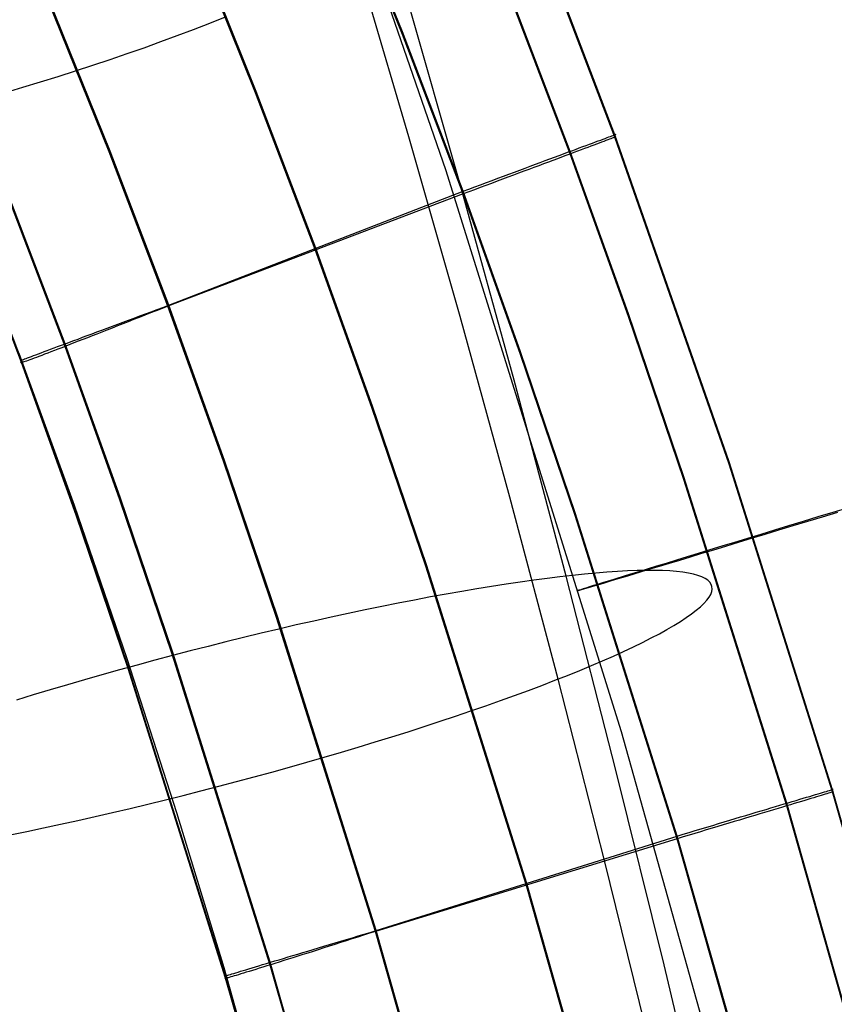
# Model space of a CAD drawing. Header units: millimetres. Extents: x 119 to 175.9, y -203.1 to -153.8.
# Tile 273 of 377: x 165.3 to 166.8, y -174.9 to -173.1. Entities that reach past the tile are written whole.
import ezdxf

# ---------------------------------------------------------------- set-up
doc = ezdxf.new("R2010")
doc.units = ezdxf.units.MM
doc.header["$MEASUREMENT"] = 0
doc.layers.add('Layer 01', color=5, linetype='Continuous', true_color=0x0000ff)

msp = doc.modelspace()

# ---------------------------------------------------------------- linework, layer by layer
at = {"layer": 'Layer 01'}
for p, q in [((166.1022, -173.3374, 33.8577), (165.7442, -172.3026, 33.8563)), ((166.0215, -173.0808, 35.2573), (165.9031, -172.7869, 35.257)), ((166.0215, -173.0859, 31.3232), (165.9031, -172.7919, 31.3228)), ((165.7486, -173.194, 31.3233), (165.6321, -172.9048, 31.3229)), ((165.7499, -173.1917, 35.2577), (165.6334, -172.9024, 35.2573)), ((166.0334, -173.2756, 30.2037), (165.9355, -172.9433, 30.134)), ((166.4166, -173.2723, 34.8883), (166.3019, -172.9711, 34.8879)), ((166.4167, -173.2766, 31.6922), (166.302, -172.9754, 31.6918)), ((166.3336, -173.3029, 35.1519), (166.2194, -173.0031, 35.1515)), ((165.4764, -173.304, 31.3234), (165.3618, -173.0195, 31.3231)), ((165.4782, -173.3024, 35.2577), (165.3637, -173.0179, 35.2573)), ((166.1297, -173.3662, 31.6362), (166.027, -173.0059, 31.5684)), ((166.3336, -173.3078, 31.4287), (166.2195, -173.0081, 31.4283)), ((165.6632, -173.0646, 29.9542), (165.6926, -173.0529, 29.9671)), ((165.6029, -173.0876, 29.9317), (165.6333, -173.0761, 29.9424)), ((165.6333, -173.0761, 29.9424), (165.6632, -173.0646, 29.9542)), ((165.5722, -173.0989, 29.9221), (165.6029, -173.0876, 29.9317)), ((166.1343, -173.3771, 35.2577), (166.0215, -173.0808, 35.2573)), ((166.1343, -173.3821, 31.3236), (166.0215, -173.0859, 31.3232)), ((165.5096, -173.1211, 29.9063), (165.5411, -173.1101, 29.9136)), ((165.5411, -173.1101, 29.9136), (165.5722, -173.0989, 29.9221)), ((165.4458, -173.1427, 29.895), (165.4779, -173.132, 29.9)), ((165.4779, -173.132, 29.9), (165.5096, -173.1211, 29.9063)), ((165.4136, -173.1533, 29.891), (165.4458, -173.1427, 29.895)), ((165.3486, -173.1737, 29.8866), (165.3812, -173.1636, 29.8883)), ((165.3812, -173.1636, 29.8883), (165.4136, -173.1533, 29.891)), ((165.2832, -173.1933, 29.8869), (165.3159, -173.1836, 29.8862)), ((165.3159, -173.1836, 29.8862), (165.3486, -173.1737, 29.8866)), ((165.8596, -173.4855, 31.3237), (165.7486, -173.194, 31.3233)), ((165.8608, -173.4831, 35.2581), (165.7499, -173.1917, 35.2577)), ((166.1287, -173.6099, 30.2667), (166.0334, -173.2756, 30.2037)), ((166.3947, -173.2802, 35.0497), (166.3987, -173.2787, 35.0387)), ((166.3987, -173.2787, 35.0387), (166.4024, -173.2774, 35.0276)), ((166.4024, -173.2774, 35.0276), (166.4056, -173.2762, 35.0164)), ((166.4056, -173.2762, 35.0164), (166.4085, -173.2751, 35.005)), ((166.4085, -173.2751, 35.005), (166.411, -173.2742, 34.9936)), ((166.4116, -173.2786, 31.5892), (166.4092, -173.2795, 31.578)), ((166.411, -173.2742, 34.9936), (166.4132, -173.2734, 34.9821)), ((166.4137, -173.2778, 31.6005), (166.4116, -173.2786, 31.5892)), ((166.4132, -173.2734, 34.9821), (166.4149, -173.2728, 34.9704)), ((166.4153, -173.2772, 31.6119), (166.4137, -173.2778, 31.6005)), ((166.4149, -173.2728, 34.9704), (166.4163, -173.2723, 34.9588)), ((166.4166, -173.2767, 31.6233), (166.4153, -173.2772, 31.6119)), ((166.4163, -173.2723, 34.9588), (166.4173, -173.2719, 34.9471)), ((166.4175, -173.2719, 34.9001), (166.4166, -173.2723, 34.8883)), ((166.6289, -173.8805, 34.8891), (166.4166, -173.2723, 34.8883)), ((166.4166, -173.2723, 34.8883), (166.4167, -173.2766, 31.6922)), ((166.4175, -173.2763, 31.6348), (166.4166, -173.2767, 31.6233)), ((166.4167, -173.2766, 31.6922), (166.4176, -173.2763, 31.6808)), ((166.6289, -173.8848, 31.693), (166.4167, -173.2766, 31.6922)), ((166.4173, -173.2719, 34.9471), (166.418, -173.2717, 34.9353)), ((166.418, -173.2717, 34.9118), (166.4175, -173.2719, 34.9001)), ((166.4181, -173.2761, 31.6463), (166.4175, -173.2763, 31.6348)), ((166.4176, -173.2763, 31.6808), (166.4181, -173.2761, 31.6693)), ((166.418, -173.2717, 34.9353), (166.4182, -173.2716, 34.9236)), ((166.4182, -173.2716, 34.9236), (166.418, -173.2717, 34.9118)), ((166.4181, -173.2761, 31.6693), (166.4183, -173.276, 31.6578)), ((166.4183, -173.276, 31.6578), (166.4181, -173.2761, 31.6463)), ((166.3436, -173.2992, 35.1399), (166.3505, -173.2966, 35.1308)), ((166.3505, -173.2966, 35.1308), (166.3572, -173.2941, 35.1214)), ((166.3572, -173.2941, 35.1214), (166.3635, -173.2918, 35.1118)), ((166.3664, -173.2956, 31.4731), (166.3603, -173.2978, 31.4636)), ((166.3635, -173.2918, 35.1118), (166.3696, -173.2895, 35.1019)), ((166.3721, -173.2934, 31.4828), (166.3664, -173.2956, 31.4731)), ((166.3696, -173.2895, 35.1019), (166.3753, -173.2874, 35.0919)), ((166.3776, -173.2914, 31.4927), (166.3721, -173.2934, 31.4828)), ((166.3753, -173.2874, 35.0919), (166.3807, -173.2854, 35.0816)), ((166.3827, -173.2894, 31.5029), (166.3776, -173.2914, 31.4927)), ((166.3807, -173.2854, 35.0816), (166.3857, -173.2835, 35.0712)), ((166.3875, -173.2876, 31.5131), (166.3827, -173.2894, 31.5029)), ((166.3857, -173.2835, 35.0712), (166.3904, -173.2818, 35.0605)), ((166.392, -173.2859, 31.5236), (166.3875, -173.2876, 31.5131)), ((166.3904, -173.2818, 35.0605), (166.3947, -173.2802, 35.0497)), ((166.3962, -173.2844, 31.5342), (166.392, -173.2859, 31.5236)), ((166.4, -173.283, 31.545), (166.3962, -173.2844, 31.5342)), ((166.4034, -173.2817, 31.5559), (166.4, -173.283, 31.545)), ((166.4065, -173.2805, 31.5669), (166.4034, -173.2817, 31.5559)), ((166.4092, -173.2795, 31.578), (166.4065, -173.2805, 31.5669)), ((165.5855, -173.5906, 31.3238), (165.4764, -173.304, 31.3234)), ((165.5873, -173.5891, 35.258), (165.4782, -173.3024, 35.2577)), ((166.2959, -173.3169, 35.1887), (166.3045, -173.3137, 35.1813)), ((166.3045, -173.3137, 35.1813), (166.3128, -173.3106, 35.1736)), ((166.3177, -173.3137, 31.4118), (166.3097, -173.3167, 31.4041)), ((166.3128, -173.3106, 35.1736), (166.3209, -173.3076, 35.1656)), ((166.3255, -173.3108, 31.4198), (166.3177, -173.3137, 31.4118)), ((166.3209, -173.3076, 35.1656), (166.3287, -173.3047, 35.1573)), ((166.333, -173.308, 31.428), (166.3255, -173.3108, 31.4198)), ((166.3287, -173.3047, 35.1573), (166.3363, -173.3019, 35.1487)), ((166.3402, -173.3053, 31.4366), (166.333, -173.308, 31.428)), ((166.4419, -173.6049, 35.1523), (166.3336, -173.3029, 35.1519)), ((166.4419, -173.6098, 31.4291), (166.3336, -173.3078, 31.4287)), ((166.3363, -173.3019, 35.1487), (166.3436, -173.2992, 35.1399)), ((166.3472, -173.3027, 31.4453), (166.3402, -173.3053, 31.4366)), ((166.3539, -173.3002, 31.4544), (166.3472, -173.3027, 31.4453)), ((166.3603, -173.2978, 31.4636), (166.3539, -173.3002, 31.4544)), ((166.2497, -173.3341, 35.2205), (166.2593, -173.3305, 35.2148)), ((166.2662, -173.333, 31.3703), (166.2569, -173.3364, 31.3646)), ((166.2593, -173.3305, 35.2148), (166.2688, -173.327, 35.2088)), ((166.2753, -173.3296, 31.3765), (166.2662, -173.333, 31.3703)), ((166.2688, -173.327, 35.2088), (166.278, -173.3235, 35.2024)), ((166.2842, -173.3262, 31.3829), (166.2753, -173.3296, 31.3765)), ((166.278, -173.3235, 35.2024), (166.2871, -173.3202, 35.1957)), ((166.293, -173.323, 31.3897), (166.2842, -173.3262, 31.3829)), ((166.2871, -173.3202, 35.1957), (166.2959, -173.3169, 35.1887)), ((166.3015, -173.3198, 31.3967), (166.293, -173.323, 31.3897)), ((166.3097, -173.3167, 31.4041), (166.3015, -173.3198, 31.3967)), ((166.429, -174.3826, 33.859), (166.1022, -173.3374, 33.8577)), ((166.1989, -173.353, 35.2433), (166.2094, -173.3491, 35.2395)), ((166.2179, -173.351, 31.345), (166.2078, -173.3547, 31.341)), ((166.2094, -173.3491, 35.2395), (166.2197, -173.3453, 35.2353)), ((166.2279, -173.3473, 31.3493), (166.2179, -173.351, 31.345)), ((166.2197, -173.3453, 35.2353), (166.2298, -173.3415, 35.2307)), ((166.2377, -173.3436, 31.3541), (166.2279, -173.3473, 31.3493)), ((166.2298, -173.3415, 35.2307), (166.2398, -173.3378, 35.2258)), ((166.2474, -173.34, 31.3591), (166.2377, -173.3436, 31.3541)), ((166.2398, -173.3378, 35.2258), (166.2497, -173.3341, 35.2205)), ((166.2569, -173.3364, 31.3646), (166.2474, -173.34, 31.3591)), ((166.2294, -173.7285, 31.6968), (166.1297, -173.3662, 31.6362)), ((166.1453, -173.373, 35.2563), (166.1562, -173.369, 35.2545)), ((166.1663, -173.3702, 31.3287), (166.1557, -173.3742, 31.3266)), ((166.1562, -173.369, 35.2545), (166.167, -173.3649, 35.2523)), ((166.1768, -173.3663, 31.3312), (166.1663, -173.3702, 31.3287)), ((166.167, -173.3649, 35.2523), (166.1777, -173.3609, 35.2497)), ((166.1872, -173.3624, 31.3341), (166.1768, -173.3663, 31.3312)), ((166.1777, -173.3609, 35.2497), (166.1884, -173.3569, 35.2467)), ((166.1976, -173.3586, 31.3373), (166.1872, -173.3624, 31.3341)), ((166.1884, -173.3569, 35.2467), (166.1989, -173.353, 35.2433)), ((166.2078, -173.3547, 31.341), (166.1976, -173.3586, 31.3373)), ((165.3942, -173.6659, 31.4319), (165.2864, -173.3826, 31.4315)), ((165.3944, -173.6608, 35.1501), (165.2867, -173.3776, 35.1497)), ((166.1343, -173.3821, 31.3236), (165.5855, -173.5906, 31.3238)), ((165.5873, -173.5891, 35.258), (166.1343, -173.3771, 35.2577)), ((166.1343, -173.3771, 35.2577), (166.1453, -173.373, 35.2563)), ((166.2414, -173.6755, 35.2581), (166.1343, -173.3771, 35.2577)), ((166.145, -173.3781, 31.3249), (166.1343, -173.3821, 31.3236)), ((166.2414, -173.6806, 31.3239), (166.1343, -173.3821, 31.3236)), ((166.1557, -173.3742, 31.3266), (166.145, -173.3781, 31.3249)), ((165.3131, -173.6954, 31.6927), (165.2058, -173.4135, 31.6924)), ((165.3131, -173.6914, 34.8889), (165.2059, -173.4096, 34.8885)), ((165.9649, -173.779, 31.3241), (165.8596, -173.4855, 31.3237)), ((165.9661, -173.7767, 35.2585), (165.8608, -173.4831, 35.2581)), ((165.5763, -173.5931, 35.2562), (165.5873, -173.5891, 35.258)), ((165.6907, -173.8778, 35.2584), (165.5873, -173.5891, 35.258)), ((165.5426, -173.6076, 31.3337), (165.5321, -173.6117, 31.3372)), ((165.5332, -173.6091, 35.245), (165.5439, -173.6052, 35.2484)), ((165.5532, -173.6034, 31.3306), (165.5426, -173.6076, 31.3337)), ((165.5439, -173.6052, 35.2484), (165.5546, -173.6012, 35.2514)), ((165.5639, -173.5992, 31.3279), (165.5532, -173.6034, 31.3306)), ((165.5546, -173.6012, 35.2514), (165.5654, -173.5972, 35.254)), ((165.5747, -173.5949, 31.3257), (165.5639, -173.5992, 31.3279)), ((165.5654, -173.5972, 35.254), (165.5763, -173.5931, 35.2562)), ((165.5855, -173.5906, 31.3238), (165.5747, -173.5949, 31.3257)), ((165.689, -173.8793, 31.3242), (165.5855, -173.5906, 31.3238)), ((166.5448, -173.9082, 35.1527), (166.4419, -173.6049, 35.1523)), ((165.4822, -173.6281, 35.2222), (165.4921, -173.6245, 35.2276)), ((165.5014, -173.6238, 31.3498), (165.4915, -173.6277, 31.3548)), ((165.4921, -173.6245, 35.2276), (165.5021, -173.6207, 35.2325)), ((165.5115, -173.6198, 31.3452), (165.5014, -173.6238, 31.3498)), ((165.5021, -173.6207, 35.2325), (165.5124, -173.6169, 35.2371)), ((165.5218, -173.6158, 31.341), (165.5115, -173.6198, 31.3452)), ((165.5124, -173.6169, 35.2371), (165.5227, -173.613, 35.2412)), ((165.5321, -173.6117, 31.3372), (165.5218, -173.6158, 31.341)), ((165.5227, -173.613, 35.2412), (165.5332, -173.6091, 35.245)), ((166.2212, -173.9462, 30.3229), (166.1287, -173.6099, 30.2667)), ((166.5448, -173.9131, 31.4295), (166.4419, -173.6098, 31.4291)), ((165.4356, -173.6455, 35.1904), (165.4445, -173.6422, 35.1974)), ((165.4445, -173.6422, 35.1974), (165.4536, -173.6388, 35.2042)), ((165.4535, -173.6426, 31.3783), (165.4445, -173.6462, 31.3851)), ((165.4627, -173.639, 31.3719), (165.4535, -173.6426, 31.3783)), ((165.4536, -173.6388, 35.2042), (165.4629, -173.6353, 35.2105)), ((165.4721, -173.6353, 31.3659), (165.4627, -173.639, 31.3719)), ((165.4629, -173.6353, 35.2105), (165.4724, -173.6318, 35.2166)), ((165.4817, -173.6316, 31.3602), (165.4721, -173.6353, 31.3659)), ((165.4724, -173.6318, 35.2166), (165.4822, -173.6281, 35.2222)), ((165.4915, -173.6277, 31.3548), (165.4817, -173.6316, 31.3602)), ((165.3875, -173.6634, 35.1415), (165.3948, -173.6607, 35.1504)), ((165.4967, -173.9461, 35.1504), (165.3944, -173.6608, 35.1501)), ((165.3948, -173.6607, 35.1504), (165.4025, -173.6578, 35.159)), ((165.4029, -173.6623, 31.4235), (165.3954, -173.6652, 31.4321)), ((165.4025, -173.6578, 35.159), (165.4103, -173.6549, 35.1673)), ((165.4107, -173.6593, 31.4152), (165.4029, -173.6623, 31.4235)), ((165.4103, -173.6549, 35.1673), (165.4185, -173.6519, 35.1753)), ((165.4188, -173.6562, 31.4072), (165.4107, -173.6593, 31.4152)), ((165.4185, -173.6519, 35.1753), (165.4269, -173.6487, 35.183)), ((165.4271, -173.6529, 31.3995), (165.4188, -173.6562, 31.4072)), ((165.4269, -173.6487, 35.183), (165.4356, -173.6455, 35.1904)), ((165.4357, -173.6496, 31.3921), (165.4271, -173.6529, 31.3995)), ((165.4445, -173.6462, 31.3851), (165.4357, -173.6496, 31.3921)), ((165.3081, -173.6781, 34.9142), (165.411, -173.9612, 34.9146)), ((165.3357, -173.6828, 35.051), (165.3401, -173.6811, 35.0619)), ((165.3401, -173.6811, 35.0619), (165.3449, -173.6793, 35.0726)), ((165.3449, -173.6793, 35.0726), (165.35, -173.6774, 35.0831)), ((165.35, -173.6774, 35.0831), (165.3555, -173.6754, 35.0934)), ((165.3563, -173.6802, 31.489), (165.3508, -173.6823, 31.4992)), ((165.3555, -173.6754, 35.0934), (165.3612, -173.6732, 35.1035)), ((165.362, -173.678, 31.4789), (165.3563, -173.6802, 31.489)), ((165.3612, -173.6732, 35.1035), (165.3673, -173.671, 35.1133)), ((165.3681, -173.6757, 31.4691), (165.362, -173.678, 31.4789)), ((165.3673, -173.671, 35.1133), (165.3737, -173.6686, 35.123)), ((165.3744, -173.6733, 31.4594), (165.3681, -173.6757, 31.4691)), ((165.3737, -173.6686, 35.123), (165.3805, -173.666, 35.1324)), ((165.3811, -173.6707, 31.4501), (165.3744, -173.6733, 31.4594)), ((165.3805, -173.666, 35.1324), (165.3875, -173.6634, 35.1415)), ((165.3881, -173.668, 31.441), (165.3811, -173.6707, 31.4501)), ((165.3954, -173.6652, 31.4321), (165.3881, -173.668, 31.441)), ((165.4964, -173.9512, 31.4322), (165.3942, -173.6659, 31.4319)), ((166.3431, -173.9754, 35.2585), (166.2414, -173.6755, 35.2581)), ((166.3431, -173.9804, 31.3243), (166.2414, -173.6806, 31.3239)), ((165.3117, -173.6919, 34.9243), (165.3119, -173.6918, 34.9361)), ((165.3118, -173.6919, 34.9125), (165.3117, -173.6919, 34.9243)), ((165.3122, -173.6917, 34.9007), (165.3118, -173.6919, 34.9125)), ((165.3119, -173.6918, 34.9361), (165.3126, -173.6915, 34.9479)), ((165.3119, -173.6961, 31.6692), (165.3123, -173.6958, 31.681)), ((165.3123, -173.6961, 31.6456), (165.3119, -173.6962, 31.6574)), ((165.3119, -173.6962, 31.6574), (165.3119, -173.6961, 31.6692)), ((165.3131, -173.6914, 34.8889), (165.3122, -173.6917, 34.9007)), ((165.3123, -173.6958, 31.681), (165.3131, -173.6954, 31.6927)), ((165.3131, -173.696, 31.6339), (165.3123, -173.6961, 31.6456)), ((165.3126, -173.6915, 34.9479), (165.3137, -173.6911, 34.9597)), ((165.4149, -173.9753, 34.8892), (165.3131, -173.6914, 34.8889)), ((165.3131, -173.6954, 31.6927), (165.3131, -173.6914, 34.8889)), ((165.4148, -173.9792, 31.6931), (165.3131, -173.6954, 31.6927)), ((165.3142, -173.6956, 31.6221), (165.3131, -173.696, 31.6339)), ((165.3137, -173.6911, 34.9597), (165.3151, -173.6905, 34.9714)), ((165.3157, -173.6952, 31.6104), (165.3142, -173.6956, 31.6221)), ((165.3151, -173.6905, 34.9714), (165.3169, -173.6899, 34.9831)), ((165.3176, -173.6945, 31.5988), (165.3157, -173.6952, 31.6104)), ((165.3169, -173.6899, 34.9831), (165.3191, -173.689, 34.9947)), ((165.3199, -173.6937, 31.5873), (165.3176, -173.6945, 31.5988)), ((165.3191, -173.689, 34.9947), (165.3217, -173.688, 35.0062)), ((165.3225, -173.6928, 31.5758), (165.3199, -173.6937, 31.5873)), ((165.3217, -173.688, 35.0062), (165.3247, -173.6869, 35.0176)), ((165.3255, -173.6917, 31.5645), (165.3225, -173.6928, 31.5758)), ((165.3247, -173.6869, 35.0176), (165.328, -173.6857, 35.0289)), ((165.3288, -173.6905, 31.5532), (165.3255, -173.6917, 31.5645)), ((165.328, -173.6857, 35.0289), (165.3317, -173.6843, 35.04)), ((165.3325, -173.6891, 31.5421), (165.3288, -173.6905, 31.5532)), ((165.3317, -173.6843, 35.04), (165.3357, -173.6828, 35.051)), ((165.3366, -173.6876, 31.5311), (165.3325, -173.6891, 31.5421)), ((165.341, -173.686, 31.5203), (165.3366, -173.6876, 31.5311)), ((165.3457, -173.6842, 31.5097), (165.341, -173.686, 31.5203)), ((165.3508, -173.6823, 31.4992), (165.3457, -173.6842, 31.5097)), ((166.3262, -174.0927, 31.7502), (166.2294, -173.7285, 31.6968)), ((166.065, -174.0741, 31.3244), (165.9649, -173.779, 31.3241)), ((166.0661, -174.0718, 35.2589), (165.9661, -173.7767, 35.2585)), ((165.7875, -174.1697, 31.3245), (165.689, -173.8793, 31.3242)), ((165.7891, -174.1682, 35.2588), (165.6907, -173.8778, 35.2584)), ((166.8212, -174.49, 34.8899), (166.6289, -173.8805, 34.8891)), ((166.8212, -174.4943, 31.6938), (166.6289, -173.8848, 31.693)), ((166.7363, -174.5151, 35.1535), (166.5448, -173.9082, 35.1527)), ((166.7363, -174.5201, 31.4303), (166.5448, -173.9131, 31.4295)), ((165.5937, -174.2382, 31.4326), (165.4964, -173.9512, 31.4322)), ((165.5939, -174.2332, 35.1508), (165.4967, -173.9461, 35.1504)), ((166.3111, -174.2843, 30.3725), (166.2212, -173.9462, 30.3229)), ((165.411, -173.9612, 34.9146), (165.5089, -174.2461, 34.915)), ((166.8222, -173.9743, 34.6335), (166.7941, -173.9829, 34.6161)), ((166.803, -173.9823, 32.9356), (166.8313, -173.9738, 32.9185)), ((166.8508, -173.9656, 34.6498), (166.8222, -173.9743, 34.6335)), ((165.5116, -174.2649, 31.6935), (165.4148, -173.9792, 31.6931)), ((165.5116, -174.2609, 34.8896), (165.4149, -173.9753, 34.8892)), ((166.5327, -174.5762, 35.2593), (166.3431, -173.9754, 35.2585)), ((166.5326, -174.5812, 31.3251), (166.3431, -173.9804, 31.3243)), ((166.7666, -173.9913, 34.5977), (166.7397, -173.9995, 34.5783)), ((166.7482, -173.999, 32.9728), (166.7753, -173.9908, 32.9537)), ((166.7941, -173.9829, 34.6161), (166.7666, -173.9913, 34.5977)), ((166.7753, -173.9908, 32.9537), (166.803, -173.9823, 32.9356)), ((166.7135, -174.0075, 34.5579), (166.6879, -174.0153, 34.5366)), ((166.696, -174.0148, 33.0139), (166.7218, -174.007, 32.9929)), ((166.7397, -173.9995, 34.5783), (166.7135, -174.0075, 34.5579)), ((166.7218, -174.007, 32.9929), (166.7482, -173.999, 32.9728)), ((166.6631, -174.0229, 34.5144), (166.6391, -174.0302, 34.4913)), ((166.6467, -174.0298, 33.0586), (166.671, -174.0224, 33.0358)), ((166.6879, -174.0153, 34.5366), (166.6631, -174.0229, 34.5144)), ((166.671, -174.0224, 33.0358), (166.696, -174.0148, 33.0139)), ((166.5934, -174.0442, 34.4426), (166.5717, -174.0508, 34.417)), ((166.5786, -174.0504, 33.1322), (166.6005, -174.0438, 33.1069)), ((166.6158, -174.0374, 34.4674), (166.5934, -174.0442, 34.4426)), ((166.6005, -174.0438, 33.1069), (166.6232, -174.0369, 33.0824)), ((166.6391, -174.0302, 34.4913), (166.6158, -174.0374, 34.4674)), ((166.6232, -174.0369, 33.0824), (166.6467, -174.0298, 33.0586)), ((166.5311, -174.0633, 34.3636), (166.5121, -174.0691, 34.3358)), ((166.5181, -174.0687, 33.2128), (166.5374, -174.0629, 33.1852)), ((166.551, -174.0572, 34.3907), (166.5311, -174.0633, 34.3636)), ((166.5374, -174.0629, 33.1852), (166.5575, -174.0568, 33.1584)), ((166.5717, -174.0508, 34.417), (166.551, -174.0572, 34.3907)), ((166.5575, -174.0568, 33.1584), (166.5786, -174.0504, 33.1322)), ((166.2518, -174.6664, 31.3252), (166.065, -174.0741, 31.3244)), ((166.2528, -174.6642, 35.2596), (166.0661, -174.0718, 35.2589)), ((166.4215, -174.0842, 31.6302), (166.4018, -174.0855, 31.6581)), ((166.4401, -174.0832, 31.6016), (166.4215, -174.0842, 31.6302)), ((166.4579, -174.0826, 31.5724), (166.4401, -174.0832, 31.6016)), ((166.4506, -174.0891, 33.3297), (166.466, -174.0845, 33.2995)), ((166.4746, -174.0822, 31.5427), (166.4579, -174.0826, 31.5724)), ((166.477, -174.0798, 34.2782), (166.4609, -174.0848, 34.2485)), ((166.466, -174.0845, 33.2995), (166.4824, -174.0795, 33.27)), ((166.4904, -174.0823, 31.5124), (166.4746, -174.0822, 31.5427)), ((166.4941, -174.0746, 34.3073), (166.477, -174.0798, 34.2782)), ((166.4824, -174.0795, 33.27), (166.4998, -174.0743, 33.2411)), ((166.5051, -174.0826, 31.4816), (166.4904, -174.0823, 31.5124)), ((166.5121, -174.0691, 34.3358), (166.4941, -174.0746, 34.3073)), ((166.4998, -174.0743, 33.2411), (166.5181, -174.0687, 33.2128)), ((166.5188, -174.0833, 31.4503), (166.5051, -174.0826, 31.4816)), ((166.5314, -174.0843, 31.4186), (166.5188, -174.0833, 31.4503)), ((166.543, -174.0857, 31.3865), (166.5314, -174.0843, 31.4186)), ((166.2659, -174.1003, 31.8102), (166.2405, -174.1039, 31.8326)), ((166.2906, -174.097, 31.7868), (166.2659, -174.1003, 31.8102)), ((166.3145, -174.0941, 31.7626), (166.2906, -174.097, 31.7868)), ((166.3376, -174.0915, 31.7376), (166.3145, -174.0941, 31.7626)), ((166.4187, -174.4536, 31.7957), (166.3262, -174.0927, 31.7502)), ((166.3599, -174.0891, 31.7118), (166.3376, -174.0915, 31.7376)), ((166.3813, -174.0872, 31.6853), (166.3599, -174.0891, 31.7118)), ((166.4018, -174.0855, 31.6581), (166.3813, -174.0872, 31.6853)), ((166.4067, -174.1015, 34.1244), (166.3958, -174.1048, 34.0922)), ((166.3992, -174.1046, 33.4551), (166.4105, -174.1012, 33.4231)), ((166.4187, -174.0978, 34.1561), (166.4067, -174.1015, 34.1244)), ((166.4105, -174.1012, 33.4231), (166.4228, -174.0975, 33.3915)), ((166.4318, -174.0937, 34.1874), (166.4187, -174.0978, 34.1561)), ((166.4228, -174.0975, 33.3915), (166.4362, -174.0935, 33.3603)), ((166.4459, -174.0894, 34.2182), (166.4318, -174.0937, 34.1874)), ((166.4362, -174.0935, 33.3603), (166.4506, -174.0891, 33.3297)), ((166.4609, -174.0848, 34.2485), (166.4459, -174.0894, 34.2182)), ((166.5535, -174.0874, 31.3541), (166.543, -174.0857, 31.3865)), ((166.5629, -174.0894, 31.3213), (166.5535, -174.0874, 31.3541)), ((166.5712, -174.0917, 31.2883), (166.5629, -174.0894, 31.3213)), ((166.5783, -174.0944, 31.255), (166.5712, -174.0917, 31.2883)), ((166.5844, -174.0973, 31.2215), (166.5783, -174.0944, 31.255)), ((166.5893, -174.1006, 31.1879), (166.5844, -174.0973, 31.2215)), ((166.5931, -174.1042, 31.1541), (166.5893, -174.1006, 31.1879)), ((166.1599, -174.1164, 31.8947), (166.1318, -174.1212, 31.9134)), ((166.1874, -174.1119, 31.8749), (166.1599, -174.1164, 31.8947)), ((166.2143, -174.1078, 31.8542), (166.1874, -174.1119, 31.8749)), ((166.2405, -174.1039, 31.8326), (166.2143, -174.1078, 31.8542)), ((166.3478, -174.1198, 33.8246), (166.3468, -174.1201, 33.7905)), ((166.3468, -174.1201, 33.7905), (166.347, -174.1201, 33.7563)), ((166.347, -174.1201, 33.7563), (166.3483, -174.1197, 33.7222)), ((166.3499, -174.1191, 33.8587), (166.3478, -174.1198, 33.8246)), ((166.3483, -174.1197, 33.7222), (166.3508, -174.119, 33.6881)), ((166.3531, -174.1181, 33.8926), (166.3499, -174.1191, 33.8587)), ((166.3508, -174.119, 33.6881), (166.3543, -174.118, 33.6542)), ((166.3574, -174.1167, 33.9265), (166.3531, -174.1181, 33.8926)), ((166.3543, -174.118, 33.6542), (166.359, -174.1166, 33.6204)), ((166.3629, -174.115, 33.9601), (166.3574, -174.1167, 33.9265)), ((166.359, -174.1166, 33.6204), (166.3649, -174.1149, 33.5868)), ((166.3694, -174.113, 33.9936), (166.3629, -174.115, 33.9601)), ((166.3649, -174.1149, 33.5868), (166.3718, -174.1128, 33.5534)), ((166.3771, -174.1106, 34.0268), (166.3694, -174.113, 33.9936)), ((166.3718, -174.1128, 33.5534), (166.3798, -174.1104, 33.5203)), ((166.3859, -174.1079, 34.0597), (166.3771, -174.1106, 34.0268)), ((166.3798, -174.1104, 33.5203), (166.389, -174.1077, 33.4876)), ((166.3958, -174.1048, 34.0922), (166.3859, -174.1079, 34.0597)), ((166.389, -174.1077, 33.4876), (166.3992, -174.1046, 33.4551)), ((166.5957, -174.1082, 31.1203), (166.5931, -174.1042, 31.1541)), ((166.5972, -174.1124, 31.0865), (166.5957, -174.1082, 31.1203)), ((166.5968, -174.1217, 31.0188), (166.5976, -174.1169, 31.0526)), ((166.5976, -174.1169, 31.0526), (166.5972, -174.1124, 31.0865)), ((166.0441, -174.1373, 31.9637), (166.0138, -174.1432, 31.9784)), ((166.0739, -174.1316, 31.948), (166.0441, -174.1373, 31.9637)), ((166.1031, -174.1263, 31.9312), (166.0739, -174.1316, 31.948)), ((166.1318, -174.1212, 31.9134), (166.1031, -174.1263, 31.9312)), ((166.5821, -174.1438, 30.885), (166.5875, -174.1378, 30.9181)), ((166.5875, -174.1378, 30.9181), (166.5917, -174.1322, 30.9516)), ((166.5917, -174.1322, 30.9516), (166.5948, -174.1268, 30.9851)), ((166.5948, -174.1268, 30.9851), (166.5968, -174.1217, 31.0188)), ((165.952, -174.1557, 32.0046), (165.9206, -174.1624, 32.016)), ((165.9831, -174.1493, 31.992), (165.952, -174.1557, 32.0046)), ((166.0138, -174.1432, 31.9784), (165.9831, -174.1493, 31.992)), ((166.5593, -174.1631, 30.787), (166.568, -174.1564, 30.8193)), ((166.568, -174.1564, 30.8193), (166.5756, -174.15, 30.852)), ((166.5756, -174.15, 30.852), (166.5821, -174.1438, 30.885)), ((165.9714, -174.7535, 31.3253), (165.7875, -174.1697, 31.3245)), ((165.973, -174.752, 35.2595), (165.7891, -174.1682, 35.2588)), ((165.8888, -174.1693, 32.0263), (165.8567, -174.1764, 32.0355)), ((165.9206, -174.1624, 32.016), (165.8888, -174.1693, 32.0263)), ((166.5385, -174.1771, 30.7235), (166.5495, -174.17, 30.7551)), ((166.5495, -174.17, 30.7551), (166.5593, -174.1631, 30.787)), ((165.7917, -174.1913, 32.0505), (165.759, -174.1991, 32.0563)), ((165.8243, -174.1837, 32.0436), (165.7917, -174.1913, 32.0505)), ((165.8567, -174.1764, 32.0355), (165.8243, -174.1837, 32.0436)), ((166.4994, -174.1999, 30.6317), (166.5135, -174.1921, 30.6618)), ((166.5135, -174.1921, 30.6618), (166.5265, -174.1845, 30.6924)), ((166.5265, -174.1845, 30.6924), (166.5385, -174.1771, 30.7235)), ((165.7261, -174.207, 32.0609), (165.6931, -174.2152, 32.0643)), ((165.759, -174.1991, 32.0563), (165.7261, -174.207, 32.0609)), ((166.4681, -174.216, 30.5732), (166.4843, -174.2078, 30.6021)), ((166.4843, -174.2078, 30.6021), (166.4994, -174.1999, 30.6317)), ((165.6601, -174.2235, 32.0666), (165.627, -174.232, 32.0677)), ((165.6931, -174.2152, 32.0643), (165.6601, -174.2235, 32.0666)), ((166.4329, -174.2328, 30.5172), (166.451, -174.2243, 30.5448)), ((166.451, -174.2243, 30.5448), (166.4681, -174.216, 30.5732)), ((165.5089, -174.2461, 34.915), (165.6017, -174.5326, 34.9153)), ((165.594, -174.2406, 32.0676), (165.561, -174.2494, 32.0663)), ((165.7757, -174.8161, 31.4333), (165.5937, -174.2382, 31.4326)), ((165.7759, -174.8111, 35.1515), (165.5939, -174.2332, 35.1508)), ((165.627, -174.232, 32.0677), (165.594, -174.2406, 32.0676)), ((166.3938, -174.2503, 30.4639), (166.4138, -174.2415, 30.4902)), ((166.4138, -174.2415, 30.4902), (166.4329, -174.2328, 30.5172)), ((165.4954, -174.2673, 32.0603), (165.4629, -174.2764, 32.0555)), ((165.5281, -174.2583, 32.0639), (165.4954, -174.2673, 32.0603)), ((165.6928, -174.8363, 34.8903), (165.5116, -174.2609, 34.8896)), ((165.6928, -174.8403, 31.6942), (165.5116, -174.2649, 31.6935)), ((165.561, -174.2494, 32.0663), (165.5281, -174.2583, 32.0639)), ((166.3512, -174.2682, 30.4137), (166.3729, -174.2592, 30.4384)), ((166.3729, -174.2592, 30.4384), (166.3938, -174.2503, 30.4639)), ((165.4305, -174.2857, 32.0496), (165.3985, -174.295, 32.0425)), ((165.4629, -174.2764, 32.0555), (165.4305, -174.2857, 32.0496)), ((166.3051, -174.2866, 30.3668), (166.3286, -174.2774, 30.3898)), ((166.3969, -174.6192, 30.4147), (166.3111, -174.2843, 30.3725)), ((166.3286, -174.2774, 30.3898), (166.3512, -174.2682, 30.4137)), ((165.3985, -174.295, 32.0425), (165.3667, -174.3044, 32.0343)), ((166.2559, -174.3054, 30.3233), (166.2809, -174.296, 30.3446)), ((166.2809, -174.296, 30.3446), (166.3051, -174.2866, 30.3668)), ((165.3352, -174.3139, 32.0249), (165.3042, -174.3235, 32.0145)), ((165.3667, -174.3044, 32.0343), (165.3352, -174.3139, 32.0249)), ((166.2038, -174.3244, 30.2836), (166.2302, -174.3149, 30.303)), ((166.2302, -174.3149, 30.303), (166.2559, -174.3054, 30.3233)), ((166.1489, -174.3436, 30.2478), (166.1766, -174.334, 30.2652)), ((166.1766, -174.334, 30.2652), (166.2038, -174.3244, 30.2836)), ((166.0916, -174.3629, 30.216), (166.1205, -174.3533, 30.2314)), ((166.1205, -174.3533, 30.2314), (166.1489, -174.3436, 30.2478)), ((166.0322, -174.3822, 30.1885), (166.0621, -174.3725, 30.2017)), ((166.0621, -174.3725, 30.2017), (166.0916, -174.3629, 30.216)), ((165.9709, -174.4013, 30.1653), (166.0017, -174.3918, 30.1763)), ((166.0017, -174.3918, 30.1763), (166.0322, -174.3822, 30.1885)), ((166.7241, -175.4371, 33.8604), (166.429, -174.3826, 33.859)), ((165.908, -174.4203, 30.1466), (165.9396, -174.4108, 30.1554)), ((165.9396, -174.4108, 30.1554), (165.9709, -174.4013, 30.1653)), ((165.8439, -174.4389, 30.1324), (165.8761, -174.4296, 30.1389)), ((165.8761, -174.4296, 30.1389), (165.908, -174.4203, 30.1466)), ((165.7788, -174.4572, 30.1229), (165.8114, -174.4481, 30.1271)), ((165.8114, -174.4481, 30.1271), (165.8439, -174.4389, 30.1324)), ((165.7131, -174.475, 30.118), (165.746, -174.4662, 30.1198)), ((165.746, -174.4662, 30.1198), (165.7788, -174.4572, 30.1229)), ((166.5082, -174.8159, 31.8341), (166.4187, -174.4536, 31.7957)), ((165.647, -174.4923, 30.1178), (165.68, -174.4837, 30.1173)), ((165.68, -174.4837, 30.1173), (165.7131, -174.475, 30.118)), ((165.5809, -174.5089, 30.1224), (165.6139, -174.5007, 30.1195)), ((165.6139, -174.5007, 30.1195), (165.647, -174.4923, 30.1178)), ((166.7669, -174.506, 35.1133), (166.7731, -174.5042, 35.1035)), ((166.7731, -174.5042, 35.1035), (166.7789, -174.5024, 35.0934)), ((166.7789, -174.5024, 35.0934), (166.7844, -174.5008, 35.0832)), ((166.7865, -174.5049, 31.5044), (166.7813, -174.5065, 31.4943)), ((166.7844, -174.5008, 35.0832), (166.7896, -174.4992, 35.0727)), ((166.7915, -174.5034, 31.5147), (166.7865, -174.5049, 31.5044)), ((166.7896, -174.4992, 35.0727), (166.7944, -174.4978, 35.0621)), ((166.796, -174.5021, 31.5252), (166.7915, -174.5034, 31.5147)), ((166.7944, -174.4978, 35.0621), (166.7988, -174.4965, 35.0513)), ((166.8003, -174.5008, 31.5358), (166.796, -174.5021, 31.5252)), ((166.7988, -174.4965, 35.0513), (166.8029, -174.4953, 35.0403)), ((166.8041, -174.4996, 31.5466), (166.8003, -174.5008, 31.5358)), ((166.8029, -174.4953, 35.0403), (166.8066, -174.4942, 35.0292)), ((166.8077, -174.4985, 31.5575), (166.8041, -174.4996, 31.5466)), ((166.8066, -174.4942, 35.0292), (166.81, -174.4932, 35.0179)), ((166.8108, -174.4976, 31.5685), (166.8077, -174.4985, 31.5575)), ((166.81, -174.4932, 35.0179), (166.8129, -174.4923, 35.0066)), ((166.8136, -174.4967, 31.5796), (166.8108, -174.4976, 31.5685)), ((166.8129, -174.4923, 35.0066), (166.8155, -174.4916, 34.9951)), ((166.8161, -174.496, 31.5908), (166.8136, -174.4967, 31.5796)), ((166.8155, -174.4916, 34.9951), (166.8177, -174.4909, 34.9836)), ((166.8182, -174.4953, 31.6021), (166.8161, -174.496, 31.5908)), ((166.8177, -174.4909, 34.9836), (166.8195, -174.4904, 34.972)), ((166.8198, -174.4948, 31.6135), (166.8182, -174.4953, 31.6021)), ((166.8195, -174.4904, 34.972), (166.8209, -174.49, 34.9603)), ((166.8212, -174.4944, 31.6249), (166.8198, -174.4948, 31.6135)), ((166.8209, -174.49, 34.9603), (166.8219, -174.4897, 34.9486)), ((166.8221, -174.4897, 34.9016), (166.8212, -174.49, 34.8899)), ((167.1073, -175.4971, 34.8912), (166.8212, -174.49, 34.8899)), ((166.8212, -174.49, 34.8899), (166.8212, -174.4943, 31.6938)), ((166.8212, -174.4943, 31.6938), (166.8222, -174.494, 31.6823)), ((166.8221, -174.4941, 31.6363), (166.8212, -174.4944, 31.6249)), ((167.1074, -175.5015, 31.6951), (166.8212, -174.4943, 31.6938)), ((166.8219, -174.4897, 34.9486), (166.8226, -174.4895, 34.9369)), ((166.8226, -174.4895, 34.9134), (166.8221, -174.4897, 34.9016)), ((166.8227, -174.4939, 31.6478), (166.8221, -174.4941, 31.6363)), ((166.8222, -174.494, 31.6823), (166.8227, -174.4939, 31.6708)), ((166.8226, -174.4895, 34.9369), (166.8228, -174.4895, 34.9251)), ((166.8228, -174.4895, 34.9251), (166.8226, -174.4895, 34.9134)), ((166.8227, -174.4939, 31.6708), (166.8229, -174.4939, 31.6593)), ((166.8229, -174.4939, 31.6593), (166.8227, -174.4939, 31.6478)), ((165.5152, -174.5248, 30.1316), (165.548, -174.517, 30.1264)), ((165.548, -174.517, 30.1264), (165.5809, -174.5089, 30.1224)), ((166.7066, -174.524, 35.1828), (166.7151, -174.5215, 35.1751)), ((166.7151, -174.5215, 35.1751), (166.7234, -174.519, 35.1671)), ((166.7281, -174.5226, 31.4213), (166.7201, -174.5249, 31.4134)), ((166.7234, -174.519, 35.1671), (166.7314, -174.5166, 35.1589)), ((166.7357, -174.5202, 31.4296), (166.7281, -174.5226, 31.4213)), ((166.7314, -174.5166, 35.1589), (166.7391, -174.5143, 35.1503)), ((166.7431, -174.518, 31.4381), (166.7357, -174.5202, 31.4296)), ((167.0216, -175.5194, 35.1548), (166.7363, -174.5151, 35.1535)), ((167.0217, -175.5243, 31.4316), (166.7363, -174.5201, 31.4303)), ((166.7391, -174.5143, 35.1503), (166.7465, -174.5121, 35.1414)), ((166.7502, -174.5159, 31.4469), (166.7431, -174.518, 31.4381)), ((166.7465, -174.5121, 35.1414), (166.7536, -174.51, 35.1323)), ((166.7571, -174.5138, 31.4559), (166.7502, -174.5159, 31.4469)), ((166.7536, -174.51, 35.1323), (166.7604, -174.5079, 35.1229)), ((166.7636, -174.5118, 31.4652), (166.7571, -174.5138, 31.4559)), ((166.7604, -174.5079, 35.1229), (166.7669, -174.506, 35.1133)), ((166.7698, -174.51, 31.4747), (166.7636, -174.5118, 31.4652)), ((166.7757, -174.5082, 31.4844), (166.7698, -174.51, 31.4747)), ((166.7813, -174.5065, 31.4943), (166.7757, -174.5082, 31.4844)), ((165.4178, -174.5472, 30.154), (165.45, -174.5399, 30.1454)), ((165.45, -174.5399, 30.1454), (165.4825, -174.5325, 30.1379)), ((165.4825, -174.5325, 30.1379), (165.5152, -174.5248, 30.1316)), ((165.6017, -174.5326, 34.9153), (165.6895, -174.8208, 34.9157)), ((166.6405, -174.5438, 35.2273), (166.6505, -174.5408, 35.222)), ((166.6505, -174.5408, 35.222), (166.6604, -174.5379, 35.2164)), ((166.6674, -174.5408, 31.3719), (166.6579, -174.5436, 31.3661)), ((166.6604, -174.5379, 35.2164), (166.6701, -174.535, 35.2103)), ((166.6768, -174.538, 31.378), (166.6674, -174.5408, 31.3719)), ((166.6701, -174.535, 35.2103), (166.6796, -174.5321, 35.204)), ((166.6859, -174.5352, 31.3845), (166.6768, -174.538, 31.378)), ((166.6796, -174.5321, 35.204), (166.6888, -174.5294, 35.1973)), ((166.6948, -174.5326, 31.3912), (166.6859, -174.5352, 31.3845)), ((166.6888, -174.5294, 35.1973), (166.6978, -174.5267, 35.1902)), ((166.7035, -174.5299, 31.3983), (166.6948, -174.5326, 31.3912)), ((166.6978, -174.5267, 35.1902), (166.7066, -174.524, 35.1828)), ((166.7119, -174.5274, 31.4057), (166.7035, -174.5299, 31.3983)), ((166.7201, -174.5249, 31.4134), (166.7119, -174.5274, 31.4057)), ((165.3542, -174.561, 30.1747), (165.3858, -174.5542, 30.1638)), ((165.3858, -174.5542, 30.1638), (165.4178, -174.5472, 30.154)), ((166.577, -174.5629, 35.2512), (166.5879, -174.5596, 35.2482)), ((166.5879, -174.5596, 35.2482), (166.5987, -174.5564, 35.2448)), ((166.6078, -174.5587, 31.3425), (166.5973, -174.5618, 31.3389)), ((166.5987, -174.5564, 35.2448), (166.6094, -174.5532, 35.241)), ((166.6181, -174.5556, 31.3465), (166.6078, -174.5587, 31.3425)), ((166.6094, -174.5532, 35.241), (166.6199, -174.55, 35.2368)), ((166.6283, -174.5525, 31.3509), (166.6181, -174.5556, 31.3465)), ((166.6199, -174.55, 35.2368), (166.6303, -174.5469, 35.2323)), ((166.6383, -174.5495, 31.3556), (166.6283, -174.5525, 31.3509)), ((166.6303, -174.5469, 35.2323), (166.6405, -174.5438, 35.2273)), ((166.6482, -174.5466, 31.3607), (166.6383, -174.5495, 31.3556)), ((166.6579, -174.5436, 31.3661), (166.6482, -174.5466, 31.3607)), ((165.292, -174.5738, 30.1998), (165.3229, -174.5675, 30.1867)), ((165.3229, -174.5675, 30.1867), (165.3542, -174.561, 30.1747)), ((165.973, -174.752, 35.2595), (166.5327, -174.5762, 35.2593)), ((166.5436, -174.578, 31.3264), (166.5326, -174.5812, 31.3251)), ((166.5327, -174.5762, 35.2593), (166.5438, -174.5728, 35.2579)), ((166.816, -175.5736, 35.2605), (166.5327, -174.5762, 35.2593)), ((166.5545, -174.5747, 31.3281), (166.5436, -174.578, 31.3264)), ((166.5438, -174.5728, 35.2579), (166.555, -174.5695, 35.2561)), ((166.5653, -174.5714, 31.3303), (166.5545, -174.5747, 31.3281)), ((166.555, -174.5695, 35.2561), (166.566, -174.5662, 35.2538)), ((166.5761, -174.5682, 31.3327), (166.5653, -174.5714, 31.3303)), ((166.566, -174.5662, 35.2538), (166.577, -174.5629, 35.2512)), ((166.5867, -174.565, 31.3356), (166.5761, -174.5682, 31.3327)), ((166.5973, -174.5618, 31.3389), (166.5867, -174.565, 31.3356)), ((166.5326, -174.5812, 31.3251), (165.9714, -174.7535, 31.3253)), ((166.816, -175.5787, 31.3264), (166.5326, -174.5812, 31.3251)), ((166.48, -174.9556, 30.4503), (166.3969, -174.6192, 30.4147)), ((166.5324, -175.6544, 31.3265), (166.2518, -174.6664, 31.3252)), ((166.5333, -175.6522, 35.2609), (166.2528, -174.6642, 35.2596)), ((165.9286, -174.7653, 35.2499), (165.9396, -174.762, 35.2529)), ((165.9494, -174.7606, 31.3294), (165.9384, -174.7642, 31.3321)), ((165.9396, -174.762, 35.2529), (165.9507, -174.7587, 35.2555)), ((165.9604, -174.7571, 31.3272), (165.9494, -174.7606, 31.3294)), ((165.9507, -174.7587, 35.2555), (165.9618, -174.7554, 35.2577)), ((165.9714, -174.7535, 31.3253), (165.9604, -174.7571, 31.3272)), ((165.9618, -174.7554, 35.2577), (165.973, -174.752, 35.2595)), ((166.2492, -175.732, 31.3265), (165.9714, -174.7535, 31.3253)), ((166.2506, -175.7306, 35.2608), (165.973, -174.752, 35.2595)), ((165.8757, -174.7812, 35.229), (165.886, -174.7781, 35.234)), ((165.8958, -174.7779, 31.3467), (165.8854, -174.7812, 31.3513)), ((165.886, -174.7781, 35.234), (165.8965, -174.775, 35.2385)), ((165.9062, -174.7745, 31.3425), (165.8958, -174.7779, 31.3467)), ((165.8965, -174.775, 35.2385), (165.9071, -174.7718, 35.2427)), ((165.9169, -174.7711, 31.3386), (165.9062, -174.7745, 31.3425)), ((165.9071, -174.7718, 35.2427), (165.9178, -174.7686, 35.2465)), ((165.9276, -174.7676, 31.3352), (165.9169, -174.7711, 31.3386)), ((165.9178, -174.7686, 35.2465), (165.9286, -174.7653, 35.2499)), ((165.9384, -174.7642, 31.3321), (165.9276, -174.7676, 31.3352)), ((165.8091, -174.8011, 35.1845), (165.818, -174.7985, 35.1919)), ((165.818, -174.7985, 35.1919), (165.8271, -174.7958, 35.1989)), ((165.8271, -174.7958, 35.1989), (165.8364, -174.793, 35.2056)), ((165.8363, -174.7968, 31.3798), (165.8271, -174.7997, 31.3865)), ((165.8458, -174.7938, 31.3734), (165.8363, -174.7968, 31.3798)), ((165.8364, -174.793, 35.2056), (165.8459, -174.7901, 35.212)), ((165.8554, -174.7907, 31.3673), (165.8458, -174.7938, 31.3734)), ((165.8459, -174.7901, 35.212), (165.8557, -174.7872, 35.2181)), ((165.8652, -174.7876, 31.3616), (165.8554, -174.7907, 31.3673)), ((165.8557, -174.7872, 35.2181), (165.8656, -174.7842, 35.2237)), ((165.8753, -174.7844, 31.3563), (165.8652, -174.7876, 31.3616)), ((165.8656, -174.7842, 35.2237), (165.8757, -174.7812, 35.229)), ((165.8854, -174.7812, 31.3513), (165.8753, -174.7844, 31.3563)), ((165.7548, -174.8175, 35.1244), (165.7617, -174.8154, 35.1338)), ((165.7617, -174.8154, 35.1338), (165.7689, -174.8132, 35.143)), ((165.7689, -174.8132, 35.143), (165.7763, -174.811, 35.1519)), ((165.7769, -174.8156, 31.4336), (165.7694, -174.8179, 31.4424)), ((166.0514, -175.788, 31.4346), (165.7757, -174.8161, 31.4333)), ((166.0516, -175.783, 35.1528), (165.7759, -174.8111, 35.1515)), ((165.7763, -174.811, 35.1519), (165.7841, -174.8086, 35.1604)), ((165.7846, -174.8132, 31.425), (165.7769, -174.8156, 31.4336)), ((165.7841, -174.8086, 35.1604), (165.7922, -174.8062, 35.1688)), ((165.7926, -174.8106, 31.4167), (165.7846, -174.8132, 31.425)), ((165.7922, -174.8062, 35.1688), (165.8005, -174.8037, 35.1768)), ((165.8008, -174.808, 31.4087), (165.7926, -174.8106, 31.4167)), ((165.8005, -174.8037, 35.1768), (165.8091, -174.8011, 35.1845)), ((165.8093, -174.8054, 31.401), (165.8008, -174.808, 31.4087)), ((165.8181, -174.8026, 31.3936), (165.8093, -174.8054, 31.401)), ((165.8271, -174.7997, 31.3865), (165.8181, -174.8026, 31.3936)), ((166.5948, -175.1797, 31.8654), (166.5082, -174.8159, 31.8341)), ((165.6895, -174.8208, 34.9157), (165.9628, -175.791, 34.917)), ((165.6949, -174.8356, 34.9729), (165.6967, -174.835, 34.9846)), ((165.6967, -174.835, 34.9846), (165.699, -174.8343, 34.9962)), ((165.699, -174.8343, 34.9962), (165.7016, -174.8335, 35.0077)), ((165.7016, -174.8335, 35.0077), (165.7046, -174.8326, 35.0191)), ((165.7046, -174.8326, 35.0191), (165.708, -174.8316, 35.0303)), ((165.708, -174.8316, 35.0303), (165.7118, -174.8304, 35.0415)), ((165.7118, -174.8304, 35.0415), (165.7159, -174.8292, 35.0525)), ((165.7168, -174.8341, 31.5326), (165.7126, -174.8353, 31.5436)), ((165.7159, -174.8292, 35.0525), (165.7204, -174.8278, 35.0634)), ((165.7213, -174.8327, 31.5218), (165.7168, -174.8341, 31.5326)), ((165.7204, -174.8278, 35.0634), (165.7253, -174.8264, 35.074)), ((165.7261, -174.8313, 31.5112), (165.7213, -174.8327, 31.5218)), ((165.7253, -174.8264, 35.074), (165.7305, -174.8248, 35.0845)), ((165.7313, -174.8297, 31.5007), (165.7261, -174.8313, 31.5112)), ((165.7305, -174.8248, 35.0845), (165.7361, -174.8231, 35.0948)), ((165.7369, -174.828, 31.4904), (165.7313, -174.8297, 31.5007)), ((165.7361, -174.8231, 35.0948), (165.742, -174.8213, 35.1049)), ((165.7428, -174.8262, 31.4804), (165.7369, -174.828, 31.4904)), ((165.742, -174.8213, 35.1049), (165.7482, -174.8194, 35.1148)), ((165.749, -174.8243, 31.4705), (165.7428, -174.8262, 31.4804)), ((165.7482, -174.8194, 35.1148), (165.7548, -174.8175, 35.1244)), ((165.7555, -174.8222, 31.4609), (165.749, -174.8243, 31.4705)), ((165.7623, -174.8201, 31.4516), (165.7555, -174.8222, 31.4609)), ((165.7694, -174.8179, 31.4424), (165.7623, -174.8201, 31.4516)), ((165.6913, -174.8367, 34.9258), (165.6916, -174.8366, 34.9376)), ((165.6914, -174.8367, 34.9139), (165.6913, -174.8367, 34.9258)), ((165.6919, -174.8366, 34.9021), (165.6914, -174.8367, 34.9139)), ((165.6916, -174.8366, 34.9376), (165.6923, -174.8364, 34.9494)), ((165.6916, -174.8409, 31.6707), (165.692, -174.8407, 31.6825)), ((165.6916, -174.841, 31.6589), (165.6916, -174.8409, 31.6707)), ((165.692, -174.841, 31.6471), (165.6916, -174.841, 31.6589)), ((165.6928, -174.8363, 34.8903), (165.6919, -174.8366, 34.9021)), ((165.692, -174.8407, 31.6825), (165.6928, -174.8403, 31.6942)), ((165.6928, -174.8409, 31.6353), (165.692, -174.841, 31.6471)), ((165.6923, -174.8364, 34.9494), (165.6934, -174.836, 34.9612)), ((165.9677, -175.8054, 34.8916), (165.6928, -174.8363, 34.8903)), ((165.6928, -174.8403, 31.6942), (165.6928, -174.8363, 34.8903)), ((165.9677, -175.8094, 31.6955), (165.6928, -174.8403, 31.6942)), ((165.6939, -174.8406, 31.6236), (165.6928, -174.8409, 31.6353)), ((165.6934, -174.836, 34.9612), (165.6949, -174.8356, 34.9729)), ((165.6954, -174.8402, 31.6119), (165.6939, -174.8406, 31.6236)), ((165.6974, -174.8397, 31.6003), (165.6954, -174.8402, 31.6119)), ((165.6997, -174.8391, 31.5888), (165.6974, -174.8397, 31.6003)), ((165.7023, -174.8383, 31.5773), (165.6997, -174.8391, 31.5888)), ((165.7054, -174.8375, 31.5659), (165.7023, -174.8383, 31.5773)), ((165.7088, -174.8365, 31.5547), (165.7054, -174.8375, 31.5659)), ((165.7126, -174.8353, 31.5436), (165.7088, -174.8365, 31.5547))]:
    msp.add_line(p, q, dxfattribs=at)

doc.saveas('drawing.dxf')
